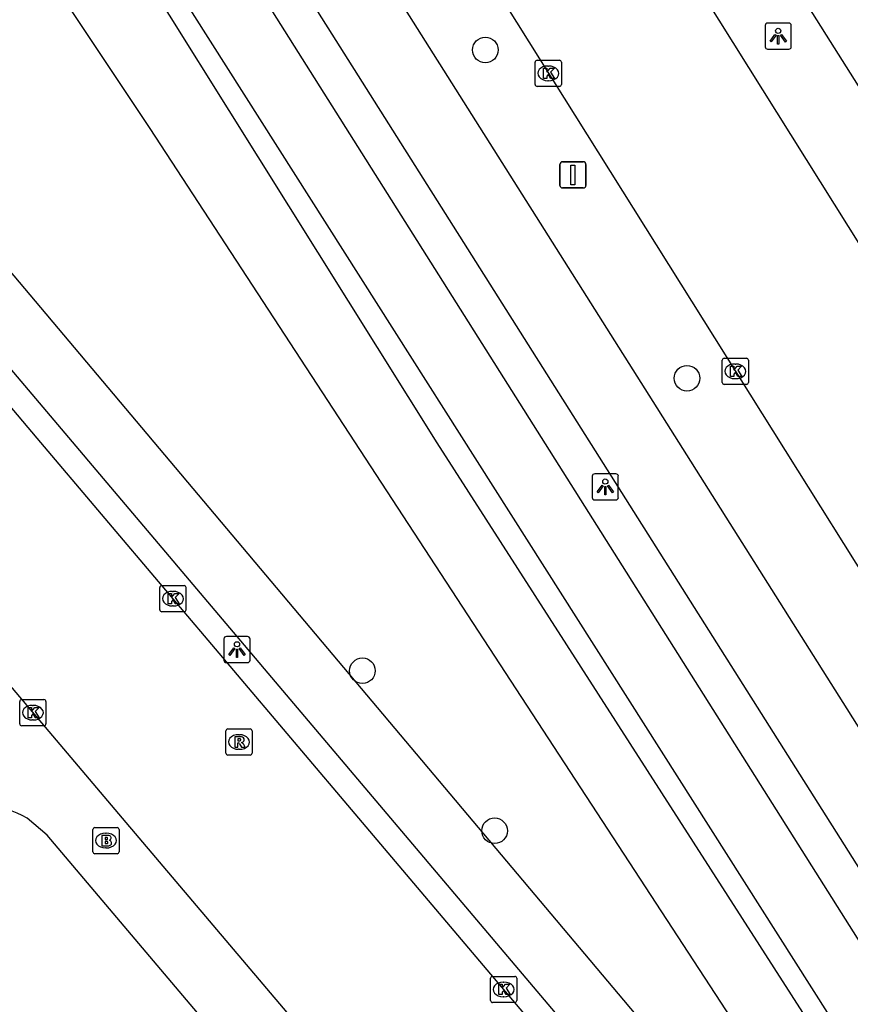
# Model space of a CAD drawing. Extents: x 159353 to 160616, y 385893 to 387321.
# Drawn here: x 160366.82 to 160398.56, y 386742.88 to 386780.51 of the extents above; entities that cross this region are included whole.
import ezdxf

# ---------------------------------------------------------------- set-up
doc = ezdxf.new("R2010")
doc.units = 0
for name, color, linetype in [('IMGEO_Boom', 7, 'Continuous'), ('IMGEO_Brandkraan', 7, 'Continuous'), ('IMGEO_Fietspad_gesloten', 7, 'Continuous'), ('IMGEO_Groenvoorziening', 7, 'Continuous'), ('IMGEO_Haag', 7, 'Continuous'), ('IMGEO_Kolk', 7, 'Continuous'), ('IMGEO_Lichtpunt', 7, 'Continuous'), ('IMGEO_OVBaan_gesloten', 7, 'Continuous'), ('IMGEO_Rijbaan_lokaal_open', 7, 'Continuous'), ('IMGEO_Rijbaan_regionaal_gesloten', 7, 'Continuous'), ('IMGEO_Rioolput', 7, 'Continuous'), ('IMGEO_Verkeersbordpaal', 7, 'Continuous'), ('IMGEO_Voetpad_open', 7, 'Continuous')]:
    doc.layers.add(name, color=color, linetype=linetype)

msp = doc.modelspace()

# ---------------------------------------------------------------- linework, layer by layer
at = {"layer": 'IMGEO_Boom'}
for centre in [(160384.613, 386779.355), (160392.318, 386766.808), (160379.917, 386755.63), (160384.967, 386749.513)]:
    msp.add_circle(centre, 0.489, dxfattribs=at)
at = {"layer": 'IMGEO_Brandkraan'}
for p, q in [((160369.616, 386748.711), (160369.616, 386749.563)), ((160369.691, 386749.637), (160370.543, 386749.637)), ((160370.104, 386749.417), (160370.129, 386749.417)), ((160370.617, 386749.563), (160370.617, 386748.711)), ((160370.543, 386748.637), (160369.691, 386748.637)), ((160370.127, 386748.857), (160370.102, 386748.857))]:
    msp.add_line(p, q, dxfattribs=at)
for points in [[(160369.616, 386748.711), (160369.616, 386749.563)], [(160369.691, 386749.637), (160370.543, 386749.637)], [(160370.617, 386749.563), (160370.617, 386748.711)], [(160369.964, 386749.337), (160369.964, 386748.937), (160370.177, 386748.937)], [(160370.195, 386749.337), (160369.964, 386749.337)], [(160370.143, 386749.256), (160370.089, 386749.256), (160370.089, 386749.18)], [(160370.089, 386749.18), (160370.142, 386749.18)], [(160370.151, 386749.104), (160370.089, 386749.104), (160370.089, 386749.023)], [(160370.089, 386749.023), (160370.151, 386749.023)], [(160370.543, 386748.637), (160369.691, 386748.637)]]:
    msp.add_lwpolyline(points, dxfattribs=at)
for centre, radius, start, end in [((160369.693, 386749.561), 0.0765, 91.552, 178.448), ((160369.693, 386749.561), 0.0765, 91.552, 178.448), ((160370.541, 386749.561), 0.0765, 1.552, 88.448), ((160370.541, 386749.561), 0.0765, 1.552, 88.448), ((160370.144, 386749.218), 0.0379, 267.8285, 90.9355), ((160370.152, 386749.063), 0.0404, 269.8759, 90.5077), ((160370.199, 386749.192), 0.145, 59.4692, 91.5367), ((160370.224, 386749.239), 0.0922, 285.5137, 58.1501), ((160370.229, 386749.047), 0.105, 301.3115, 78.989), ((160369.693, 386748.713), 0.0765, 181.552, 268.448), ((160369.693, 386748.713), 0.0765, 181.552, 268.448), ((160370.183, 386749.188), 0.251, 268.6676, 293.5347), ((160370.541, 386748.713), 0.0765, 271.552, 358.448), ((160370.541, 386748.713), 0.0765, 271.552, 358.448)]:
    msp.add_arc(centre, radius, start, end, dxfattribs=at)
for centre, major_axis, ratio, start_param, end_param in [((160370.103, 386749.137), (-0.387, 0.002), 0.722429, 4.712389, 7.853982), ((160370.128, 386749.137), (-0.39, 0.002), 0.717154, 1.570796, 4.712389)]:
    msp.add_ellipse(centre, major_axis=major_axis, ratio=ratio, start_param=start_param, end_param=end_param, dxfattribs=at)
at = {"layer": 'IMGEO_Fietspad_gesloten'}
for points in [[(160402.14, 386748.301), (160400.396, 386751.066), (160390.72, 386766.4), (160380.253, 386782.989), (160368.105, 386802.241), (160361.303, 386813.022), (160359.849, 386815.311), (160359.248, 386816.266)], [(160403.371, 386741.01), (160357.774, 386813.169)]]:
    msp.add_lwpolyline(points, dxfattribs=at)
at = {"layer": 'IMGEO_Groenvoorziening'}
msp.add_lwpolyline([(160397.512, 386736.977), (160395.928, 386735.876), (160338.494, 386804.123), (160349.787, 386809.388), (160371.787, 386776.358), (160397.512, 386736.977)], dxfattribs=at)
at = {"layer": 'IMGEO_Haag'}
msp.add_lwpolyline([(160414.3, 386718.722), (160400.262, 386738.521), (160365.178, 386793.738), (160364.567, 386793.394), (160382.765, 386764.339), (160399.383, 386738.444), (160411.063, 386722.127), (160413.788, 386718.321)], dxfattribs=at)
at = {"layer": 'IMGEO_Kolk'}
for p, q in [((160386.516, 386778.035), (160386.516, 386778.887)), ((160386.591, 386778.961), (160387.443, 386778.961)), ((160387.004, 386778.741), (160387.029, 386778.741)), ((160387.517, 386778.887), (160387.517, 386778.035)), ((160387.443, 386777.961), (160386.591, 386777.961)), ((160387.027, 386778.181), (160387.002, 386778.181)), ((160393.665, 386766.646), (160393.665, 386767.498)), ((160393.74, 386767.572), (160394.592, 386767.572)), ((160394.666, 386767.498), (160394.666, 386766.646)), ((160394.153, 386767.352), (160394.178, 386767.352)), ((160394.176, 386766.792), (160394.151, 386766.792)), ((160394.592, 386766.572), (160393.74, 386766.572)), ((160372.174, 386757.958), (160372.174, 386758.81)), ((160372.249, 386758.884), (160373.101, 386758.884)), ((160373.175, 386758.81), (160373.175, 386757.958)), ((160372.662, 386758.664), (160372.687, 386758.664)), ((160372.685, 386758.104), (160372.66, 386758.104)), ((160373.101, 386757.884), (160372.249, 386757.884)), ((160366.822, 386753.601), (160366.822, 386754.453)), ((160366.897, 386754.527), (160367.749, 386754.527)), ((160367.31, 386754.307), (160367.335, 386754.307)), ((160367.823, 386754.453), (160367.823, 386753.601)), ((160367.749, 386753.527), (160366.897, 386753.527)), ((160367.333, 386753.747), (160367.308, 386753.747)), ((160384.811, 386743.023), (160384.811, 386743.875)), ((160384.886, 386743.949), (160385.738, 386743.949)), ((160385.299, 386743.729), (160385.324, 386743.729)), ((160385.812, 386743.875), (160385.812, 386743.023)), ((160385.738, 386742.949), (160384.886, 386742.949)), ((160385.322, 386743.169), (160385.297, 386743.169))]:
    msp.add_line(p, q, dxfattribs=at)
for points in [[(160386.516, 386778.035), (160386.516, 386778.887)], [(160386.591, 386778.961), (160387.443, 386778.961)], [(160387.517, 386778.887), (160387.517, 386778.035)], [(160386.837, 386778.661), (160386.96, 386778.661), (160386.96, 386778.51), (160387.09, 386778.661), (160387.254, 386778.661), (160387.108, 386778.51), (160387.261, 386778.261), (160387.109, 386778.261), (160387.024, 386778.425), (160386.96, 386778.358), (160386.96, 386778.261), (160386.837, 386778.261), (160386.837, 386778.661)], [(160387.443, 386777.961), (160386.591, 386777.961)], [(160393.665, 386766.646), (160393.665, 386767.498)], [(160393.74, 386767.572), (160394.592, 386767.572)], [(160394.666, 386767.498), (160394.666, 386766.646)], [(160393.986, 386767.272), (160394.109, 386767.272), (160394.109, 386767.121), (160394.239, 386767.272), (160394.403, 386767.272), (160394.257, 386767.121), (160394.41, 386766.872), (160394.258, 386766.872), (160394.173, 386767.036), (160394.109, 386766.969), (160394.109, 386766.872), (160393.986, 386766.872), (160393.986, 386767.272)], [(160394.592, 386766.572), (160393.74, 386766.572)], [(160372.174, 386757.958), (160372.174, 386758.81)], [(160372.249, 386758.884), (160373.101, 386758.884)], [(160373.175, 386758.81), (160373.175, 386757.958)], [(160372.495, 386758.584), (160372.618, 386758.584), (160372.618, 386758.433), (160372.748, 386758.584), (160372.912, 386758.584), (160372.766, 386758.433), (160372.919, 386758.184), (160372.767, 386758.184), (160372.682, 386758.348), (160372.618, 386758.281), (160372.618, 386758.184), (160372.495, 386758.184), (160372.495, 386758.584)], [(160373.101, 386757.884), (160372.249, 386757.884)], [(160366.822, 386753.601), (160366.822, 386754.453)], [(160366.897, 386754.527), (160367.749, 386754.527)], [(160367.823, 386754.453), (160367.823, 386753.601)], [(160367.143, 386754.227), (160367.266, 386754.227), (160367.266, 386754.076), (160367.396, 386754.227), (160367.56, 386754.227), (160367.414, 386754.076), (160367.567, 386753.827), (160367.415, 386753.827), (160367.33, 386753.991), (160367.266, 386753.924), (160367.266, 386753.827), (160367.143, 386753.827), (160367.143, 386754.227)], [(160367.749, 386753.527), (160366.897, 386753.527)], [(160384.811, 386743.023), (160384.811, 386743.875)], [(160384.886, 386743.949), (160385.738, 386743.949)], [(160385.812, 386743.875), (160385.812, 386743.023)], [(160385.132, 386743.649), (160385.255, 386743.649), (160385.255, 386743.498), (160385.385, 386743.649), (160385.549, 386743.649), (160385.403, 386743.498), (160385.556, 386743.249), (160385.404, 386743.249), (160385.319, 386743.413), (160385.255, 386743.346), (160385.255, 386743.249), (160385.132, 386743.249), (160385.132, 386743.649)], [(160385.738, 386742.949), (160384.886, 386742.949)]]:
    msp.add_lwpolyline(points, dxfattribs=at)
for centre, start, end in [((160386.593, 386778.885), 91.552, 178.448), ((160386.593, 386778.885), 91.552, 178.448), ((160387.441, 386778.885), 1.552, 88.448), ((160387.441, 386778.885), 1.552, 88.448), ((160386.593, 386778.037), 181.552, 268.448), ((160386.593, 386778.037), 181.552, 268.448), ((160387.441, 386778.037), 271.552, 358.448), ((160387.441, 386778.037), 271.552, 358.448), ((160393.742, 386767.496), 91.552, 178.448), ((160393.742, 386767.496), 91.552, 178.448), ((160394.59, 386767.496), 1.552, 88.448), ((160394.59, 386767.496), 1.552, 88.448), ((160393.742, 386766.648), 181.552, 268.448), ((160393.742, 386766.648), 181.552, 268.448), ((160394.59, 386766.648), 271.552, 358.448), ((160394.59, 386766.648), 271.552, 358.448), ((160372.251, 386758.808), 91.552, 178.448), ((160372.251, 386758.808), 91.552, 178.448), ((160373.099, 386758.808), 1.552, 88.448), ((160373.099, 386758.808), 1.552, 88.448), ((160372.251, 386757.96), 181.552, 268.448), ((160372.251, 386757.96), 181.552, 268.448), ((160373.099, 386757.96), 271.552, 358.448), ((160373.099, 386757.96), 271.552, 358.448), ((160366.899, 386754.451), 91.552, 178.448), ((160366.899, 386754.451), 91.552, 178.448), ((160367.747, 386754.451), 1.552, 88.448), ((160367.747, 386754.451), 1.552, 88.448), ((160366.899, 386753.603), 181.552, 268.448), ((160366.899, 386753.603), 181.552, 268.448), ((160367.747, 386753.603), 271.552, 358.448), ((160367.747, 386753.603), 271.552, 358.448), ((160384.888, 386743.873), 91.552, 178.448), ((160384.888, 386743.873), 91.552, 178.448), ((160385.736, 386743.873), 1.552, 88.448), ((160385.736, 386743.873), 1.552, 88.448), ((160384.888, 386743.025), 181.552, 268.448), ((160384.888, 386743.025), 181.552, 268.448), ((160385.736, 386743.025), 271.552, 358.448), ((160385.736, 386743.025), 271.552, 358.448)]:
    msp.add_arc(centre, 0.0765, start, end, dxfattribs=at)
for centre, major_axis, ratio, start_param, end_param in [((160387.003, 386778.461), (-0.387, 0.002), 0.722429, 4.712389, 7.853982), ((160387.028, 386778.461), (-0.39, 0.002), 0.717154, 1.570796, 4.712389), ((160394.152, 386767.072), (-0.387, 0.002), 0.722429, 4.712389, 7.853982), ((160394.177, 386767.072), (-0.39, 0.002), 0.717154, 1.570796, 4.712389), ((160372.661, 386758.384), (-0.387, 0.002), 0.722429, 4.712389, 7.853982), ((160372.686, 386758.384), (-0.39, 0.002), 0.717154, 1.570796, 4.712389), ((160367.309, 386754.027), (-0.387, 0.002), 0.722429, 4.712389, 7.853982), ((160367.334, 386754.027), (-0.39, 0.002), 0.717154, 1.570796, 4.712389), ((160385.298, 386743.449), (-0.387, 0.002), 0.722429, 4.712389, 7.853982), ((160385.323, 386743.449), (-0.39, 0.002), 0.717154, 1.570796, 4.712389)]:
    msp.add_ellipse(centre, major_axis=major_axis, ratio=ratio, start_param=start_param, end_param=end_param, dxfattribs=at)
at = {"layer": 'IMGEO_Lichtpunt'}
for p, q in [((160395.306, 386780.286), (160395.306, 386779.479)), ((160395.306, 386780.286), (160395.306, 386779.479)), ((160396.208, 386780.381), (160395.4, 386780.381)), ((160396.208, 386780.381), (160395.4, 386780.381)), ((160396.302, 386779.479), (160396.302, 386780.286)), ((160396.302, 386779.479), (160396.302, 386780.286)), ((160395.4, 386779.385), (160396.208, 386779.385)), ((160395.4, 386779.385), (160396.208, 386779.385)), ((160388.698, 386763.061), (160388.698, 386762.254)), ((160388.698, 386763.061), (160388.698, 386762.254)), ((160389.6, 386763.156), (160388.792, 386763.156)), ((160389.6, 386763.156), (160388.792, 386763.156)), ((160389.694, 386762.254), (160389.694, 386763.061)), ((160389.694, 386762.254), (160389.694, 386763.061)), ((160388.792, 386762.16), (160389.6, 386762.16)), ((160388.792, 386762.16), (160389.6, 386762.16)), ((160375.527, 386756.938), (160374.719, 386756.938)), ((160375.527, 386756.938), (160374.719, 386756.938)), ((160374.625, 386756.843), (160374.625, 386756.036)), ((160374.625, 386756.843), (160374.625, 386756.036)), ((160375.621, 386756.036), (160375.621, 386756.843)), ((160375.621, 386756.036), (160375.621, 386756.843)), ((160374.719, 386755.942), (160375.527, 386755.942)), ((160374.719, 386755.942), (160375.527, 386755.942))]:
    msp.add_line(p, q, dxfattribs=at)
for points in [[(160395.68, 386779.95), (160395.719, 386779.922), (160395.531, 386779.66), (160395.493, 386779.687), (160395.68, 386779.95)], [(160395.782, 386779.902), (160395.829, 386779.902), (160395.829, 386779.58), (160395.782, 386779.58), (160395.782, 386779.902)], [(160395.892, 386779.922), (160395.93, 386779.949), (160396.117, 386779.687), (160396.078, 386779.659), (160395.892, 386779.922)], [(160389.072, 386762.725), (160389.111, 386762.697), (160388.923, 386762.435), (160388.885, 386762.462), (160389.072, 386762.725)], [(160389.174, 386762.677), (160389.221, 386762.677), (160389.221, 386762.355), (160389.174, 386762.355), (160389.174, 386762.677)], [(160389.284, 386762.697), (160389.322, 386762.724), (160389.509, 386762.462), (160389.47, 386762.434), (160389.284, 386762.697)], [(160374.999, 386756.507), (160375.038, 386756.479), (160374.85, 386756.217), (160374.812, 386756.244), (160374.999, 386756.507)], [(160375.211, 386756.479), (160375.249, 386756.506), (160375.436, 386756.244), (160375.397, 386756.216), (160375.211, 386756.479)], [(160375.101, 386756.459), (160375.148, 386756.459), (160375.148, 386756.137), (160375.101, 386756.137), (160375.101, 386756.459)]]:
    msp.add_lwpolyline(points, dxfattribs=at)
for centre in [(160395.805, 386780.084), (160389.197, 386762.859), (160375.124, 386756.641)]:
    msp.add_circle(centre, 0.0994, dxfattribs=at)
for centre, start, end in [((160395.4, 386780.286), 90, 180), ((160395.4, 386780.286), 90, 180), ((160396.208, 386780.286), 0, 90), ((160396.208, 386780.286), 0, 90), ((160395.4, 386779.479), 180, 270), ((160395.4, 386779.479), 180, 270), ((160396.208, 386779.479), 270, 0), ((160396.208, 386779.479), 270, 360), ((160388.792, 386763.061), 90, 180), ((160388.792, 386763.061), 90, 180), ((160389.6, 386763.061), 0, 90), ((160389.6, 386763.061), 0, 90), ((160388.792, 386762.254), 180, 270), ((160388.792, 386762.254), 180, 270), ((160389.6, 386762.254), 270, 0), ((160389.6, 386762.254), 270, 360), ((160374.719, 386756.843), 90, 180), ((160374.719, 386756.843), 90, 180), ((160375.527, 386756.843), 0, 90), ((160375.527, 386756.843), 0, 90), ((160374.719, 386756.036), 180, 270), ((160374.719, 386756.036), 180, 270), ((160375.527, 386756.036), 270, 0), ((160375.527, 386756.036), 270, 360)]:
    msp.add_arc(centre, 0.0946, start, end, dxfattribs=at)
at = {"layer": 'IMGEO_OVBaan_gesloten'}
msp.add_lwpolyline([(160385.659, 386798.908), (160404.614, 386768.865), (160418.85, 386746.221), (160418.678, 386746.108)], dxfattribs=at)
at = {"layer": 'IMGEO_Rijbaan_lokaal_open'}
for points in [[(160354.31, 386780.124), (160367.479, 386764.524), (160379.767, 386750), (160402.11, 386723.59), (160403.288, 386722.217)], [(160348.998, 386775.679), (160350.963, 386773.349), (160370.735, 386750), (160392.51, 386724.285), (160398.018, 386717.802)]]:
    msp.add_lwpolyline(points, dxfattribs=at)
at = {"layer": 'IMGEO_Rijbaan_regionaal_gesloten'}
for points in [[(160362.189, 386818.101), (160366.625, 386811.014), (160404.104, 386751.23)], [(160408.719, 386756.279), (160401.823, 386767.285), (160383.064, 386797.229)]]:
    msp.add_lwpolyline(points, dxfattribs=at)
at = {"layer": 'IMGEO_Rioolput'}
for p, q in [((160374.701, 386752.48), (160374.701, 386753.332)), ((160374.776, 386753.406), (160375.628, 386753.406)), ((160375.189, 386753.186), (160375.214, 386753.186)), ((160375.702, 386753.332), (160375.702, 386752.48)), ((160375.628, 386752.406), (160374.776, 386752.406)), ((160375.212, 386752.626), (160375.187, 386752.626))]:
    msp.add_line(p, q, dxfattribs=at)
for points in [[(160374.701, 386752.48), (160374.701, 386753.332)], [(160374.776, 386753.406), (160375.628, 386753.406)], [(160375.702, 386753.332), (160375.702, 386752.48)], [(160375.29, 386753.104), (160375.038, 386753.106), (160375.038, 386752.706)], [(160375.038, 386752.706), (160375.162, 386752.706), (160375.162, 386752.868), (160375.173, 386752.868)], [(160375.216, 386753.025), (160375.162, 386753.025), (160375.162, 386752.944)], [(160375.162, 386752.944), (160375.214, 386752.944)], [(160375.22, 386752.839), (160375.291, 386752.706), (160375.431, 386752.706), (160375.366, 386752.832)], [(160375.628, 386752.406), (160374.776, 386752.406)]]:
    msp.add_lwpolyline(points, dxfattribs=at)
for centre, radius, start, end in [((160374.778, 386753.33), 0.0765, 91.552, 178.448), ((160374.778, 386753.33), 0.0765, 91.552, 178.448), ((160375.626, 386753.33), 0.0765, 1.552, 88.448), ((160375.626, 386753.33), 0.0765, 1.552, 88.448), ((160375.172, 386752.815), 0.0533, 26.0293, 88.6989), ((160375.198, 386753.133), 0.19, 274.7715, 282.9687), ((160375.222, 386752.929), 0.0964, 77.0061, 93.1865), ((160375.236, 386752.986), 0.0378, 276.6634, 79.6772), ((160375.289, 386752.994), 0.109, 350.3612, 89.416), ((160375.287, 386752.994), 0.112, 277.5842, 350.9817), ((160375.271, 386752.779), 0.108, 29.5134, 73.7905), ((160374.778, 386752.482), 0.0765, 181.552, 268.448), ((160374.778, 386752.482), 0.0765, 181.552, 268.448), ((160375.626, 386752.482), 0.0765, 271.552, 358.448), ((160375.626, 386752.482), 0.0765, 271.552, 358.448)]:
    msp.add_arc(centre, radius, start, end, dxfattribs=at)
for centre, major_axis, ratio, start_param, end_param in [((160375.188, 386752.906), (-0.387, 0.002), 0.722429, 4.712389, 7.853982), ((160375.213, 386752.906), (-0.39, 0.002), 0.717154, 1.570796, 4.712389)]:
    msp.add_ellipse(centre, major_axis=major_axis, ratio=ratio, start_param=start_param, end_param=end_param, dxfattribs=at)
at = {"layer": 'IMGEO_Verkeersbordpaal'}
for p, q in [((160387.465, 386774.181), (160387.465, 386774.981)), ((160387.465, 386774.981), (160387.465, 386774.181)), ((160387.565, 386775.081), (160388.355, 386775.081)), ((160388.355, 386775.081), (160387.565, 386775.081)), ((160388.455, 386774.981), (160388.455, 386774.181)), ((160388.455, 386774.181), (160388.455, 386774.981)), ((160388.355, 386774.081), (160387.565, 386774.081)), ((160387.565, 386774.081), (160388.355, 386774.081))]:
    msp.add_line(p, q, dxfattribs=at)
msp.add_lwpolyline([(160387.885, 386774.956), (160388.035, 386774.956), (160388.035, 386774.206), (160387.885, 386774.206), (160387.885, 386774.956)], dxfattribs=at)
for centre, start, end in [((160387.565, 386774.981), 90, 180), ((160387.565, 386774.981), 90, 180), ((160388.355, 386774.981), 0, 90), ((160388.355, 386774.981), 360, 90), ((160387.565, 386774.181), 180, 270), ((160387.565, 386774.181), 180, 270), ((160388.355, 386774.181), 270, 0), ((160388.355, 386774.181), 270, 0)]:
    msp.add_arc(centre, 0.1, start, end, dxfattribs=at)
at = {"layer": 'IMGEO_Voetpad_open'}
for points in [[(160355.563, 386813.929), (160356.987, 386811.602), (160354.9, 386810.294), (160359.256, 386803.414), (160361.377, 386804.757), (160368.786, 386793.014), (160402.435, 386739.681), (160402.504, 386739.58), (160403.668, 386737.896), (160409.552, 386729.909)], [(160410.421, 386715.197), (160410.002, 386715.694), (160381.003, 386750), (160337.988, 386800.85), (160334.065, 386805.458)], [(160420.106, 386684.433), (160415.676, 386691.557), (160410.457, 386698.771), (160406.881, 386703.226), (160367.866, 386749.345), (160367.101, 386750)]]:
    msp.add_lwpolyline(points, dxfattribs=at)
msp.add_arc((160365.507, 386747.36), 3.084, 58.8731, 90.0157, dxfattribs=at)

doc.saveas('drawing.dxf')
